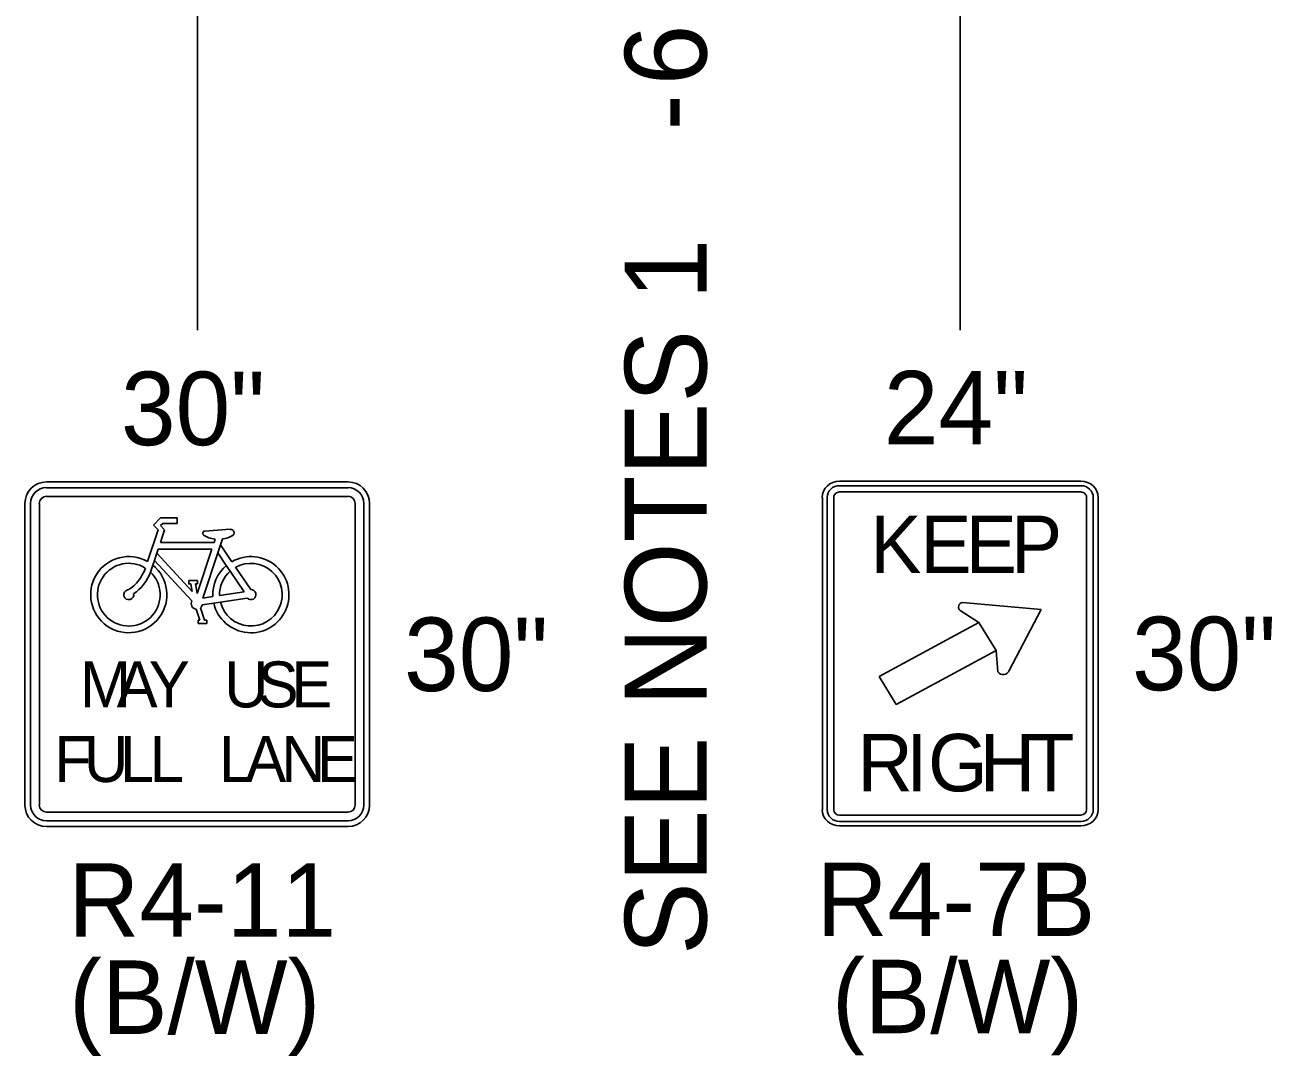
# Model space of a CAD drawing. Extents: x 99976 to 100136, y 99905 to 100011.
# Drawn here: x 100010.522 to 100011.744, y 99945.128 to 99946.138 of the extents above; entities that cross this region are included whole.
import ezdxf

# ---------------------------------------------------------------- set-up
doc = ezdxf.new("R2010")
doc.units = 0
for name, color, linetype in [('TR_SN_ConstructionSigns', 7, 'Continuous'), ('TR_WZ_WorkZoneDetails', 7, 'Continuous'), ('TR_WZ_WorkZoneTextCurrent', 7, 'Continuous')]:
    doc.layers.add(name, color=color, linetype=linetype)

msp = doc.modelspace()

# ---------------------------------------------------------------- linework, layer by layer
at = {"layer": 'TR_SN_ConstructionSigns'}
for p, q in [((100010.5435, 99945.6906), (100010.8388, 99945.6906)), ((100010.8388, 99945.6906), (100010.5435, 99945.6906)), ((100010.8388, 99945.6906), (100010.5435, 99945.6906)), ((100010.8388, 99945.6849), (100010.5435, 99945.6849)), ((100011.3202, 99945.6913), (100011.5565, 99945.6913)), ((100011.5565, 99945.6913), (100011.3202, 99945.6913)), ((100011.5565, 99945.6869), (100011.3202, 99945.6869)), ((100010.5435, 99945.6765), (100010.8388, 99945.6765)), ((100011.3034, 99945.3696), (100011.3034, 99945.6755)), ((100011.3034, 99945.6755), (100011.3034, 99945.3696)), ((100011.308, 99945.6755), (100011.308, 99945.3696)), ((100011.3146, 99945.3696), (100011.3146, 99945.6755)), ((100011.3202, 99945.6808), (100011.5565, 99945.6808)), ((100011.5621, 99945.6755), (100011.5621, 99945.3696)), ((100011.5687, 99945.3696), (100011.5687, 99945.6755)), ((100011.5734, 99945.6755), (100011.5734, 99945.3696)), ((100011.5734, 99945.3696), (100011.5734, 99945.6755)), ((100010.5224, 99945.3742), (100010.5224, 99945.6695)), ((100010.5224, 99945.6695), (100010.5224, 99945.3742)), ((100010.5224, 99945.6695), (100010.5224, 99945.3742)), ((100010.528, 99945.6695), (100010.528, 99945.3742)), ((100010.5365, 99945.3742), (100010.5365, 99945.6695)), ((100010.8458, 99945.6695), (100010.8458, 99945.3742)), ((100010.8543, 99945.3742), (100010.8543, 99945.6695)), ((100010.8599, 99945.6695), (100010.8599, 99945.3742)), ((100010.8599, 99945.3742), (100010.8599, 99945.6695)), ((100010.8599, 99945.3742), (100010.8599, 99945.6695)), ((100010.6552, 99945.6554), (100010.6482, 99945.6484)), ((100010.6482, 99945.6484), (100010.6528, 99945.6438)), ((100010.6716, 99945.6554), (100010.6552, 99945.6554)), ((100010.6553, 99945.6478), (100010.6574, 99945.6499)), ((100010.6592, 99945.6438), (100010.6553, 99945.6478)), ((100010.6574, 99945.6499), (100010.6716, 99945.6499)), ((100010.6716, 99945.6499), (100010.6716, 99945.6554)), ((100010.6528, 99945.6438), (100010.6425, 99945.6127)), ((100010.6551, 99945.6313), (100010.6592, 99945.6438)), ((100010.7235, 99945.6442), (100010.6987, 99945.6425)), ((100010.6516, 99945.6209), (100010.6529, 99945.6247)), ((100010.6529, 99945.6247), (100010.7055, 99945.6247)), ((100010.7077, 99945.6313), (100010.6551, 99945.6313)), ((100010.7055, 99945.6247), (100010.6911, 99945.5814)), ((100010.7088, 99945.6347), (100010.7077, 99945.6313)), ((100010.7138, 99945.629), (100010.7112, 99945.6211)), ((100010.7138, 99945.629), (100010.7158, 99945.6348)), ((100010.725, 99945.6125), (100010.7138, 99945.629)), ((100010.6477, 99945.6091), (100010.6492, 99945.6138)), ((100010.6492, 99945.6138), (100010.6516, 99945.6209)), ((100010.6492, 99945.6138), (100010.6859, 99945.574)), ((100010.6863, 99945.5833), (100010.6516, 99945.6209)), ((100010.6965, 99945.5769), (100010.7112, 99945.6211)), ((100010.7112, 99945.6211), (100010.7196, 99945.6087)), ((100010.6477, 99945.6091), (100010.6454, 99945.6023)), ((100010.7196, 99945.6087), (100010.7234, 99945.6032)), ((100010.7234, 99945.6032), (100010.7372, 99945.5829)), ((100010.7436, 99945.5851), (100010.7287, 99945.607)), ((100010.6915, 99945.594), (100010.6828, 99945.594)), ((100010.6849, 99945.5907), (100010.6863, 99945.5833)), ((100010.6911, 99945.5814), (100010.6894, 99945.5907)), ((100010.6894, 99945.5907), (100010.6915, 99945.5907)), ((100010.6915, 99945.5907), (100010.6915, 99945.594)), ((100010.7064, 99945.5783), (100010.6965, 99945.5769)), ((100010.7372, 99945.5829), (100010.713, 99945.5793)), ((100010.7139, 99945.5728), (100010.7402, 99945.5767)), ((100010.6902, 99945.5659), (100010.6938, 99945.5551)), ((100010.6984, 99945.5551), (100010.6943, 99945.5673)), ((100010.696, 99945.5702), (100010.7073, 99945.5718)), ((100010.7073, 99945.5718), (100010.7139, 99945.5728)), ((100011.4567, 99945.5529), (100011.4382, 99945.5647)), ((100011.4407, 99945.5725), (100011.5177, 99945.5656)), ((100011.5177, 99945.5656), (100011.4863, 99945.506)), ((100010.6938, 99945.5551), (100010.692, 99945.5551)), ((100010.692, 99945.5551), (100010.692, 99945.5518)), ((100010.692, 99945.5518), (100010.7007, 99945.5518)), ((100010.7007, 99945.5551), (100010.6984, 99945.5551)), ((100010.7007, 99945.5518), (100010.7007, 99945.5551)), ((100011.4567, 99945.5529), (100011.359, 99945.5)), ((100011.4736, 99945.5255), (100011.4567, 99945.5529)), ((100011.4736, 99945.5255), (100011.4567, 99945.5529)), ((100011.4567, 99945.5529), (100011.4567, 99945.5529)), ((100011.3758, 99945.4726), (100011.4736, 99945.5255)), ((100011.4752, 99945.5045), (100011.4736, 99945.5255)), ((100011.4736, 99945.5255), (100011.4736, 99945.5255)), ((100011.359, 99945.5), (100011.3758, 99945.4726)), ((100010.8388, 99945.3671), (100010.5435, 99945.3671)), ((100010.5435, 99945.3587), (100010.8388, 99945.3587)), ((100011.5565, 99945.3644), (100011.3202, 99945.3644)), ((100011.3202, 99945.3582), (100011.5565, 99945.3582)), ((100010.8388, 99945.3531), (100010.5435, 99945.3531)), ((100010.5435, 99945.3531), (100010.8388, 99945.3531)), ((100010.5435, 99945.3531), (100010.8388, 99945.3531)), ((100011.5565, 99945.3538), (100011.3202, 99945.3538)), ((100011.3202, 99945.3538), (100011.5565, 99945.3538))]:
    msp.add_line(p, q, dxfattribs=at)
msp.add_lwpolyline([(100010.6828, 99945.594), (100010.6828, 99945.5907), (100010.6849, 99945.5907)], dxfattribs=at)
for centre, radius, start, end in [((100010.5435, 99945.6695), 0.0211, 90, 180), ((100010.5435, 99945.6695), 0.0211, 90, 180), ((100010.5435, 99945.6695), 0.0211, 90, 180), ((100010.5435, 99945.6695), 0.0155, 90, 180), ((100010.8388, 99945.6695), 0.0211, 0, 90), ((100010.8388, 99945.6695), 0.0211, 0, 90), ((100010.8388, 99945.6695), 0.0211, 0, 90), ((100010.8388, 99945.6695), 0.0155, 0, 90), ((100010.5435, 99945.6695), 0.00703, 90, 180), ((100010.8388, 99945.6695), 0.00703, 0, 90), ((100010.6987, 99945.6403), 0.00219, 89.3854, 243.6828), ((100010.7239, 99945.6409), 0.00329, 294.5519, 96.4128), ((100010.6241, 99945.5802), 0.0373, 60.5529, 50.868), ((100010.6241, 99945.5802), 0.0307, 58.1532, 46.1649), ((100010.7437, 99945.5802), 0.0373, 192.9622, 119.9648), ((100010.7437, 99945.5802), 0.0307, 193.937, 119.0598), ((100010.7437, 99945.5802), 0.0373, 130.0889, 182.8379), ((100010.7437, 99945.5802), 0.0307, 131.3616, 181.6359), ((100010.6241, 99945.5802), 0.00493, 105.257, 14.3233), ((100010.6907, 99945.5714), 0.00548, 151.1744, 264.8566), ((100010.7437, 99945.5802), 0.00493, 225.1095, 90.4672), ((100010.6907, 99945.5714), 0.00548, 312.0053, 347.2932), ((100010.5435, 99945.3742), 0.0211, 180, 270), ((100010.5435, 99945.3742), 0.0211, 180, 270), ((100010.5435, 99945.3742), 0.0211, 180, 270), ((100010.5435, 99945.3742), 0.0155, 180, 270), ((100010.5435, 99945.3742), 0.00703, 180, 270), ((100010.8388, 99945.3742), 0.0211, 270, 0), ((100010.8388, 99945.3742), 0.0211, 270, 0), ((100010.8388, 99945.3742), 0.0155, 270, 0), ((100010.8388, 99945.3742), 0.00703, 270, 0), ((100010.8388, 99945.3742), 0.0211, 270, 0)]:
    msp.add_arc(centre, radius, start, end, dxfattribs=at)
for centre, major_axis, ratio, start_param, end_param in [((100011.3202, 99945.6755), (-0.0169, 0), 0.9375, 4.712389, 6.283185), ((100011.3202, 99945.6755), (-0.0169, 0), 0.9375, 4.712389, 6.283185), ((100011.3202, 99945.6755), (0.0122, 0), 0.9375, 1.570796, 3.141593), ((100011.5565, 99945.6755), (-0.0169, 0), 0.9375, 3.141593, 4.712389), ((100011.5565, 99945.6755), (-0.0169, 0), 0.9375, 3.141593, 4.712389), ((100011.5565, 99945.6755), (0.0122, 0), 0.9375, 0, 1.570796), ((100011.3202, 99945.6755), (0.00563, 0), 0.9375, 1.570796, 3.141593), ((100011.5565, 99945.6755), (0.00562, 0), 0.9375, 6.283185, 7.853982), ((100010.7118, 99945.6455), (-0.0186, 0), 0.588235, 0.686048, 1.410588), ((100010.7118, 99945.6455), (-0.0186, 0), 0.588235, 1.786993, 2.401245), ((100010.629, 99945.6009), (-0.0105, -0.0158), 0.413554, 0.494612, 2.170849), ((100010.629, 99945.6009), (-0.014, -0.021), 0.55814, 0.868091, 1.989998), ((100011.4415, 99945.568), (0.00485, -0.00001), 0.937492, 1.73335, 3.955171), ((100011.4804, 99945.5075), (0.00607, -0.00002), 0.9368, 3.700197, 6.020834), ((100011.3202, 99945.3696), (0.0169, 0), 0.9375, 3.141593, 4.712389), ((100011.3202, 99945.3696), (0.0169, 0), 0.9375, 3.141593, 4.712389), ((100011.3202, 99945.3696), (0.0122, 0), 0.9375, 3.141593, 4.712389), ((100011.3202, 99945.3696), (0.00563, 0), 0.9375, 3.141593, 4.712389), ((100011.5565, 99945.3696), (0.0169, 0), 0.9375, 4.712389, 6.283185), ((100011.5565, 99945.3696), (0.0122, 0), 0.9375, 4.712389, 6.283185), ((100011.5565, 99945.3696), (0.00562, 0), 0.9375, 4.712389, 6.283185), ((100011.5565, 99945.3696), (0.0169, 0), 0.9375, 4.712389, 6.283185)]:
    msp.add_ellipse(centre, major_axis=major_axis, ratio=ratio, start_param=start_param, end_param=end_param, dxfattribs=at)
at = {"layer": 'TR_WZ_WorkZoneDetails'}
for p, q in [((100011.4384, 99946.2797), (100011.4384, 99945.8393)), ((100010.6914, 99946.2577), (100010.6914, 99945.8393))]:
    msp.add_line(p, q, dxfattribs=at)

# ---------------------------------------------------------------- texts
at = {"layer": 'TR_SN_ConstructionSigns'}
for s, p in [('30"', (100010.6164, 99945.7266)), ('24"', (100011.3636, 99945.7273)), ('30"', (100010.8937, 99945.4858)), ('30"', (100011.6066, 99945.4866)), ('R4-7B', (100011.2977, 99945.2458)), ('R4-11', (100010.5649, 99945.2451)), ('(B/W)', (100010.5657, 99945.15)), ('(B/W)', (100011.3128, 99945.1507))]:
    msp.add_text(s, height=0.072, rotation=360, dxfattribs=at).set_placement(p)
for s, height, p in [('K', 0.0562, (100011.3503, 99945.6013)), ('E', 0.0562, (100011.3993, 99945.6013)), ('E', 0.0562, (100011.4437, 99945.6013)), ('P', 0.0562, (100011.4881, 99945.6013)), ('M', 0.045, (100010.5762, 99945.4698)), ('A', 0.045, (100010.6122, 99945.4698)), ('Y', 0.045, (100010.6437, 99945.4698)), ('U', 0.045, (100010.7175, 99945.4698)), ('S', 0.045, (100010.7503, 99945.4698)), ('E', 0.045, (100010.7832, 99945.4698)), ('F', 0.045, (100010.551, 99945.3967)), ('U', 0.045, (100010.5802, 99945.3967)), ('L', 0.045, (100010.6153, 99945.3967)), ('L', 0.045, (100010.6446, 99945.3967)), ('L', 0.045, (100010.7125, 99945.3967)), ('A', 0.045, (100010.7382, 99945.3967)), ('N', 0.045, (100010.7733, 99945.3967)), ('E', 0.045, (100010.8084, 99945.3967)), ('R', 0.0562, (100011.3377, 99945.3876)), ('I', 0.0562, (100011.3855, 99945.3876)), ('G', 0.0562, (100011.4069, 99945.3876)), ('H', 0.0562, (100011.4575, 99945.3876)), ('T', 0.0562, (100011.5042, 99945.3876))]:
    msp.add_text(s, height=height, dxfattribs=at).set_placement(p)
at = {"layer": 'TR_WZ_WorkZoneTextCurrent'}
for s, p in [('6', (100011.1899, 99946.079)), ('-', (100011.1899, 99946.0349)), ('SEE NOTES 1', (100011.1899, 99945.2272))]:
    msp.add_text(s, height=0.08, rotation=90, dxfattribs=at).set_placement(p)

doc.saveas('drawing.dxf')
